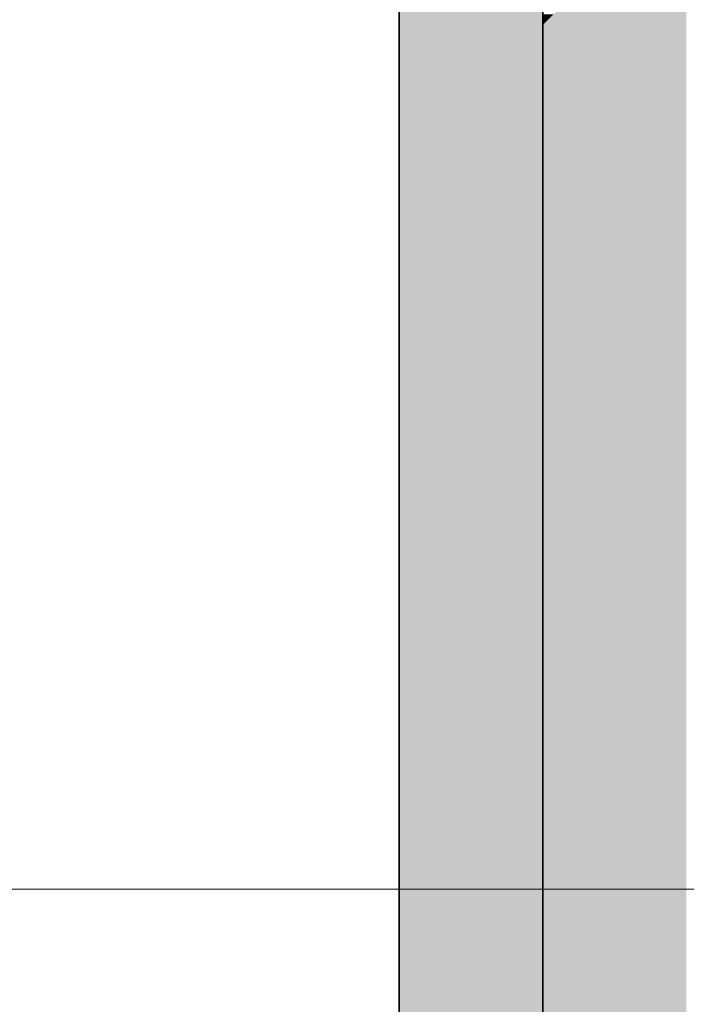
# Model space of a CAD drawing. Extents: x -223 to 557, y -138 to 606.
# Tile 325 of 347: x 299.77 to 302.65, y 301.6 to 305.85. Entities that reach past the tile are written whole.
import ezdxf

# ---------------------------------------------------------------- set-up
doc = ezdxf.new("R2010")
doc.units = 0
doc.layers.get('0').update_dxf_attribs({"lineweight": 35})
doc.layers.add('0-Shading', color=7, linetype='Continuous', lineweight=35)
doc.layers.add('H_Ruecklauf', color=5, linetype='Continuous', lineweight=35, true_color=0x0000ff)
doc.layers.add('H_Vorlauf_Beschriftung', color=1, linetype='Continuous', lineweight=18, true_color=0xff0000)

# ---------------------------------------------------------------- blocks, each defined once
blk = doc.blocks.new('Shading-A07ALDTB1N', base_point=(301.7152, 306.1406))
at = {"layer": '0-Shading', "color": 174, "true_color": 0x0000a0}
for points in [[(301.4883, 301.2937), (301.4052, 301.2937), (301.4883, 306.9875)], [(301.4052, 301.2937), (301.4883, 306.9875), (301.4052, 306.9875)], [(302.6452, 301.2937), (302.5621, 301.2937), (302.6452, 306.9875)], [(302.5621, 301.2937), (302.6452, 306.9875), (302.5621, 306.9875)]]:
    blk.add_solid(points, dxfattribs=at)
at = {"layer": '0-Shading', "color": 172, "true_color": 0x0000d9}
for points in [[(301.7152, 301.3545), (301.4883, 301.3545), (301.7152, 306.1406)], [(301.4883, 301.3545), (301.7152, 306.1406), (301.4883, 306.1406)], [(302.5621, 301.3545), (302.3352, 301.3545), (302.5621, 306.1406)], [(302.3352, 301.3545), (302.5621, 306.1406), (302.3352, 306.1406)]]:
    blk.add_solid(points, dxfattribs=at)
at = {"layer": '0-Shading', "color": 5, "true_color": 0x0000fa}
for points in [[(302.0252, 305.8306), (301.7152, 305.8306), (301.7152, 306.1406)], [(302.3352, 305.8306), (302.0252, 305.8306), (302.3352, 306.1406)], [(302.0252, 305.8306), (302.0252, 305.9059), (301.9499, 305.9059)], [(302.0252, 305.8306), (302.0724, 305.8778), (302.0252, 305.8778)], [(302.0252, 301.3767), (301.7152, 301.3767), (302.0252, 305.8306)], [(301.7152, 301.3767), (302.0252, 305.8306), (301.7152, 305.8306)], [(302.3352, 301.3767), (302.0252, 301.3767), (302.3352, 305.8306)], [(302.0252, 301.3767), (302.3352, 305.8306), (302.0252, 305.8306)]]:
    blk.add_solid(points, dxfattribs=at)
blk = doc.blocks.new('Rohr - 1703-A07ALDVW1N', base_point=(302.0252, 299.6985))
at = {"color": 0, "linetype": 'ByBlock', "lineweight": -2, "ltscale": 0.35}
blk.add_line((302.0252, 299.6985), (302.0252, 342.0893), dxfattribs=at)
blk = doc.blocks.new('Bauteilbeschriftung-A07ALE0I1N', base_point=(242.3204, 302.0985))
at = {"color": 0, "linetype": 'ByBlock', "lineweight": -2, "ltscale": 0.18}
blk.add_line((279.7276, 302.0985), (303.3675, 302.0985), dxfattribs=at)
blk = doc.blocks.new('Geometrie-A07ALE0Q1N', base_point=(199.178, 299.0786))
at = {"layer": 'H_Ruecklauf', "lineweight": -2}
blk.add_line((301.4052, 341.2213), (301.4052, 300.6285), dxfattribs=at)

msp = doc.modelspace()

# ---------------------------------------------------------------- block references
at = {"linetype": 'Continuous', "ltscale": 0.35}
msp.add_blockref('Geometrie-A07ALE0Q1N', (199.178, 299.0786), dxfattribs=at)
msp.add_blockref('Shading-A07ALDTB1N', (301.7152, 306.1406))
at = {"layer": 'H_Ruecklauf', "ltscale": 0.35}
msp.add_blockref('Rohr - 1703-A07ALDVW1N', (302.0252, 299.6985), dxfattribs=at)
at = {"layer": 'H_Vorlauf_Beschriftung', "ltscale": 0.18}
msp.add_blockref('Bauteilbeschriftung-A07ALE0I1N', (242.3204, 302.0985), dxfattribs=at)

doc.saveas('drawing.dxf')
